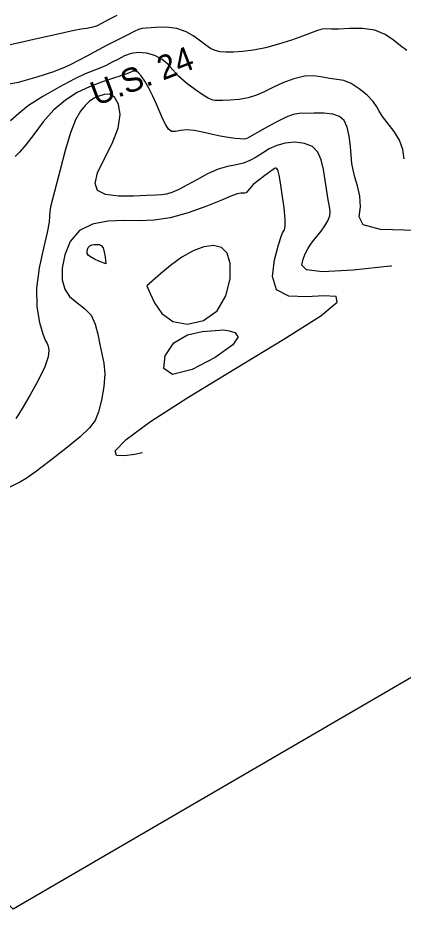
# Model space of a CAD drawing. Extents: x -291892836 to 2945206, y -477993085 to 1832792.
# Drawn here: x 1848903 to 1849656, y 540467 to 542208 of the extents above; entities that cross this region are included whole.
import ezdxf

# ---------------------------------------------------------------- set-up
doc = ezdxf.new("R2010")
doc.units = 0
for name, color, linetype in [('DT_X_Contour_Minor', 7, 'Continuous'), ('Level 40', 7, 'Continuous'), ('SC_Scratch1', 7, 'Continuous')]:
    doc.layers.add(name, color=color, linetype=linetype)

msp = doc.modelspace()

# ---------------------------------------------------------------- linework, layer by layer
at = {"layer": 'DT_X_Contour_Minor'}
for points in [[(1849096.5, 542213), (1849080.8, 542204.9), (1849067.9, 542197.7), (1849057.1, 542192.2), (1849047.5, 542189.1), (1849038, 542187.5), (1849027.2, 542185.9), (1849013.7, 542183.3), (1848972.9, 542174.2), (1848943.2, 542167.6), (1848909.2, 542160.2), (1848873.7, 542152.6)], [(1849662.8, 542144.2), (1849650.6, 542153.5), (1849636.7, 542164.7), (1849620.4, 542176), (1849600.4, 542184.3), (1849576.3, 542187.5), (1849551.6, 542187.2), (1849530.5, 542186.2), (1849515.9, 542186.2), (1849506, 542186.6), (1849497.8, 542186.1), (1849488.3, 542183.6), (1849459.3, 542172.7), (1849437.6, 542164.8), (1849412.6, 542156.8), (1849387.1, 542149.9), (1849363.3, 542145.2), (1849342.1, 542142.6), (1849324.3, 542141.3), (1849310.1, 542141), (1849298.7, 542141.8), (1849288.9, 542144.2), (1849279.7, 542148.6), (1849270.2, 542154.9), (1849247.1, 542172.3), (1849232, 542181.2), (1849213.9, 542187.6), (1849192.9, 542189.9), (1849172.3, 542189.5)], [(1849172.3, 542189.5), (1849146, 542187.2), (1849139.3, 542185.6), (1849130.8, 542181.8), (1849116.6, 542174.7), (1849076.8, 542154), (1849036.9, 542132.9), (1849007, 542117.2), (1849001.7, 542114.5), (1848991, 542109.8), (1848971.2, 542102.4), (1848940.5, 542092.3), (1848904, 542082.2), (1848868.3, 542075.7)], [(1849658, 541933.1), (1849655.1, 541951.1), (1849648.7, 541969.1), (1849638, 541986.5), (1849615.3, 542015.6), (1849608.9, 542025.7), (1849604.1, 542034.6), (1849597.1, 542044.6), (1849585.2, 542057.1), (1849570, 542069.9), (1849554.2, 542080.2), (1849539.9, 542085.7), (1849526.5, 542088), (1849512.9, 542089.7), (1849498.1, 542092.5), (1849481.6, 542094.8), (1849462.9, 542094.2), (1849442.1, 542089.2), (1849420.8, 542081.1), (1849401.1, 542072), (1849384.4, 542063.8), (1849369.2, 542057), (1849353.3, 542052), (1849335.6, 542048.9), (1849318.1, 542047.2), (1849303.5, 542046.6), (1849294.1, 542046.6), (1849288.6, 542047), (1849284.9, 542047.7), (1849281, 542048.8), (1849275, 542051.6), (1849265.1, 542057.5), (1849250.4, 542067.5), (1849233.5, 542080.3), (1849217.8, 542093.8), (1849206, 542106.5), (1849196, 542117.8), (1849185, 542127.2), (1849170.9, 542134.6), (1849154.9, 542139.3), (1849138.9, 542140.7), (1849124.7, 542138.6), (1849111.9, 542133.9), (1849099.7, 542127.8), (1849087.7, 542121.5), (1849075.7, 542115.4), (1849063.5, 542110), (1849035, 542098.8), (1849013.1, 542088.6)], [(1849681.4, 541793), (1849611.6, 541794.7), (1849577.6, 541804.1), (1849570.1, 541819.7), (1849572.4, 541839), (1849571.5, 541859.7), (1849566.8, 541879.8), (1849561.6, 541897.3), (1849558, 541911.2), (1849555.8, 541923.9), (1849552.7, 541957.1), (1849550.2, 541977), (1849546.4, 541994.8), (1849540.4, 542007.7), (1849531.5, 542015.8), (1849518.5, 542020.2), (1849501.2, 542022), (1849482.3, 542022.1), (1849452.7, 542021.3), (1849441.3, 542019.5), (1849427.1, 542014.2), (1849407.5, 542004.4), (1849386.2, 541992.6), (1849351.9, 541973), (1849348.4, 541972), (1849344, 541971.5), (1849337.4, 541971.7), (1849327.7, 541972.7), (1849314.4, 541974.6), (1849298.4, 541977.3), (1849281.1, 541980.8), (1849263.8, 541984.8), (1849247.4, 541988.1), (1849232.9, 541989.4), (1849220.9, 541988.2), (1849211.3, 541986.3), (1849203.7, 541986.5), (1849197.5, 541990.9), (1849192.2, 541999.2), (1849186.8, 542010.6), (1849174.3, 542039.6), (1849167.1, 542055.4), (1849159.2, 542070.8), (1849151.4, 542084.5), (1849144.5, 542094.9), (1849138.9, 542101.1), (1849134.5, 542103.8), (1849131, 542104.3), (1849128, 542103.9), (1849125.3, 542102.8), (1849119.7, 542100.1), (1849114.4, 542098), (1849104.4, 542094.8), (1849088, 542089.8), (1849066.9, 542082.8), (1849043.4, 542073.7), (1849019.5, 542062.2), (1848996.2, 542047.5), (1848973.9, 542028.4), (1848953.1, 542004.9), (1848934.6, 541980.6), (1848918.9, 541959.9), (1848906.7, 541946), (1848897.9, 541937.3)], [(1849013.1, 542088.6), (1848983.8, 542073), (1848952.1, 542054.6), (1848924.5, 542036.7), (1848905.4, 542021.6), (1848889.2, 542007.1)], [(1849633, 541723.4), (1849630.4, 541723.1), (1849558.3, 541715.5), (1849498.6, 541712.1), (1849467.1, 541716.1), (1849458, 541725.4), (1849460.3, 541736.8), (1849464.6, 541747.3), (1849469.4, 541756.8), (1849475, 541765.6), (1849481.5, 541774.1), (1849496, 541791.7), (1849503, 541801.7), (1849508.9, 541811.8), (1849512.6, 541821.3), (1849513.5, 541829.9), (1849512.1, 541839.5), (1849509.6, 541852.5), (1849503.5, 541891.3), (1849500, 541912.2), (1849495.6, 541930.7), (1849489.1, 541945.8), (1849478.5, 541956.7), (1849462.9, 541963.1), (1849444.3, 541965.3), (1849425.5, 541963.7), (1849408.8, 541959), (1849394, 541952.1), (1849380.9, 541944.2), (1849368.7, 541936.4), (1849356.7, 541929.5), (1849343.8, 541924.3), (1849329.4, 541921.1), (1849313.1, 541918.1), (1849294.6, 541912.7), (1849274, 541903.5), (1849253.1, 541892.1), (1849233.7, 541881.3), (1849217.6, 541873), (1849204.4, 541867.3), (1849193.8, 541864), (1849184.6, 541862.5), (1849173.2, 541861.8), (1849155.5, 541861.2), (1849129.3, 541860), (1849100, 541859.9), (1849074.6, 541863), (1849059.1, 541871), (1849054.1, 541884.9), (1849058.9, 541905.4), (1849071.9, 541932.4), (1849087.5, 541962.9), (1849099.6, 541992.9), (1849103.4, 542019.2), (1849099.9, 542039.8), (1849092.1, 542053.3), (1849082.4, 542058.9), (1849072, 542058.8), (1849061.7, 542055.5), (1849052.2, 542051.1), (1849043.3, 542045.3), (1849034.6, 542037.3), (1849025.6, 542026), (1849016.3, 542009), (1849006.3, 541983.7), (1848995.9, 541949.2), (1848985.8, 541911.4), (1848971.2, 541854.3), (1848967.4, 541839.1), (1848965.7, 541829.1), (1848965.3, 541820.7), (1848964.4, 541809), (1848960.7, 541789.2), (1848953.2, 541758.2), (1848944.8, 541719.9), (1848939.6, 541679.9), (1848940.5, 541643.4), (1848945.7, 541613), (1848952, 541591.1), (1848956.9, 541578.6), (1848960.4, 541572), (1848962.7, 541566.7), (1848964.1, 541558.7), (1848962.5, 541545.7), (1848955.9, 541526.3), (1848943.2, 541500), (1848927.6, 541471.8), (1848913.6, 541448), (1848904.4, 541433.1), (1848899.2, 541425.4)], [(1849146.7, 541358.2), (1849131.2, 541355.4), (1849112.6, 541352.5), (1849095.9, 541353), (1849093.3, 541362.1), (1849115, 541384.3), (1849162.5, 541419.4), (1849235.1, 541466.7), (1849328.5, 541523.5), (1849422.9, 541580.4), (1849494.8, 541626.3), (1849526.9, 541652.8), (1849525, 541663.6), (1849501.1, 541664.9), (1849466.9, 541663), (1849432.6, 541664.8), (1849408.2, 541676.8), (1849400.5, 541703.1), (1849404.5, 541735.8), (1849412.3, 541764.5), (1849417.5, 541781.3), (1849420.1, 541788.5), (1849423.8, 541794.3), (1849425.4, 541801.2), (1849425.5, 541815), (1849423.3, 541837.4), (1849419.7, 541863.3), (1849416, 541886.1), (1849413.4, 541900.8), (1849411.6, 541908.6), (1849410.1, 541912.2), (1849408.8, 541913.9), (1849407.4, 541914.5), (1849406.2, 541914.4), (1849404.8, 541913.9), (1849401.9, 541912.1), (1849385.6, 541900.5), (1849373.7, 541891.4), (1849363.1, 541882.4), (1849356.2, 541874.9), (1849352.1, 541869.5), (1849349.5, 541866.4), (1849346.8, 541865.7), (1849343.4, 541866), (1849338.5, 541866), (1849331.4, 541864.2), (1849319.4, 541859.8), (1849299.6, 541851.7), (1849270.6, 541840), (1849236, 541827.5), (1849201, 541817.6), (1849169.4, 541812.9), (1849140, 541812), (1849110.4, 541812.2), (1849079.2, 541810.8), (1849049, 541805.3), (1849023.6, 541792.7), (1849005.7, 541771.6), (1848994.9, 541745.4), (1848990.1, 541719.1), (1848990.2, 541696.6), (1848994.9, 541678.2), (1849004.5, 541663.6), (1849018.3, 541651.9), (1849033.4, 541640.7), (1849046.4, 541627.3), (1849054.6, 541609.8), (1849059.5, 541590), (1849063.3, 541570.2), (1849067.6, 541552.1), (1849071.5, 541533.9), (1849073.2, 541512.9), (1849071.4, 541487.7), (1849067, 541461.3), (1849061.2, 541438.3), (1849054.4, 541421.4), (1849043.6, 541407.1), (1849025.1, 541389.9), (1848996.8, 541366.6), (1848964.8, 541341.5), (1848937.1, 541320.4), (1848919.5, 541308), (1848908.8, 541301.7), (1848888, 541291.6)], [(1849075, 541727.5), (1849061.7, 541733.1), (1849052.9, 541737.1), (1849045.2, 541741.1), (1849040.6, 541744.7), (1849038.8, 541747.9), (1849038.6, 541751.4), (1849039.3, 541755.4), (1849041, 541759.4), (1849043.7, 541762.7), (1849047.6, 541764.6), (1849052.3, 541765.4), (1849057.2, 541765.6), (1849062.1, 541765.3), (1849066.4, 541763.4), (1849069.8, 541758.8), (1849072.2, 541750.8), (1849073.6, 541741.6), (1849075, 541727.5)], [(1849155.3, 541684.6), (1849161.7, 541669.9), (1849170.4, 541651.6), (1849184.8, 541630.8), (1849206.3, 541615), (1849235, 541610), (1849265.8, 541617.1), (1849292.4, 541636), (1849309.8, 541665.1), (1849317.9, 541698.4), (1849318.2, 541728.2), (1849312.2, 541748.7), (1849300.8, 541759.8), (1849285.3, 541763.4), (1849266.7, 541760.9), (1849245.9, 541753), (1849223.9, 541740.5), (1849201.7, 541724.4), (1849181.8, 541708), (1849155.3, 541684.6)], [(1849305.8, 541598.9), (1849315.8, 541596.8), (1849327.3, 541593.4), (1849333.7, 541585.3), (1849323.2, 541569.3), (1849288.9, 541544.6), (1849243.7, 541521.2), (1849205.4, 541511.3), (1849188.2, 541523.2), (1849190.8, 541548.2), (1849208, 541573.4), (1849234.5, 541588.9), (1849263.3, 541595.7), (1849305.8, 541598.9)]]:
    msp.add_lwpolyline(points, dxfattribs=at)
at = {"layer": 'SC_Scratch1'}
msp.add_lwpolyline([(1847508.1, 542206.7), (1846998.9, 543896.8), (1851573.8, 547209.2), (1853501.8, 547291.7), (1855222.4, 545290.6), (1854278.6, 544392.1), (1853736.4, 543286.9), (1848894.1, 540466.9), (1848705.9, 540646.3)], close=True, dxfattribs=at)

# ---------------------------------------------------------------- texts
at = {"layer": 'Level 40'}
msp.add_text('U.S. 24', height=46.8, rotation=20.9298, dxfattribs=at).set_placement((1849056.6, 542035.8))

doc.saveas('drawing.dxf')
